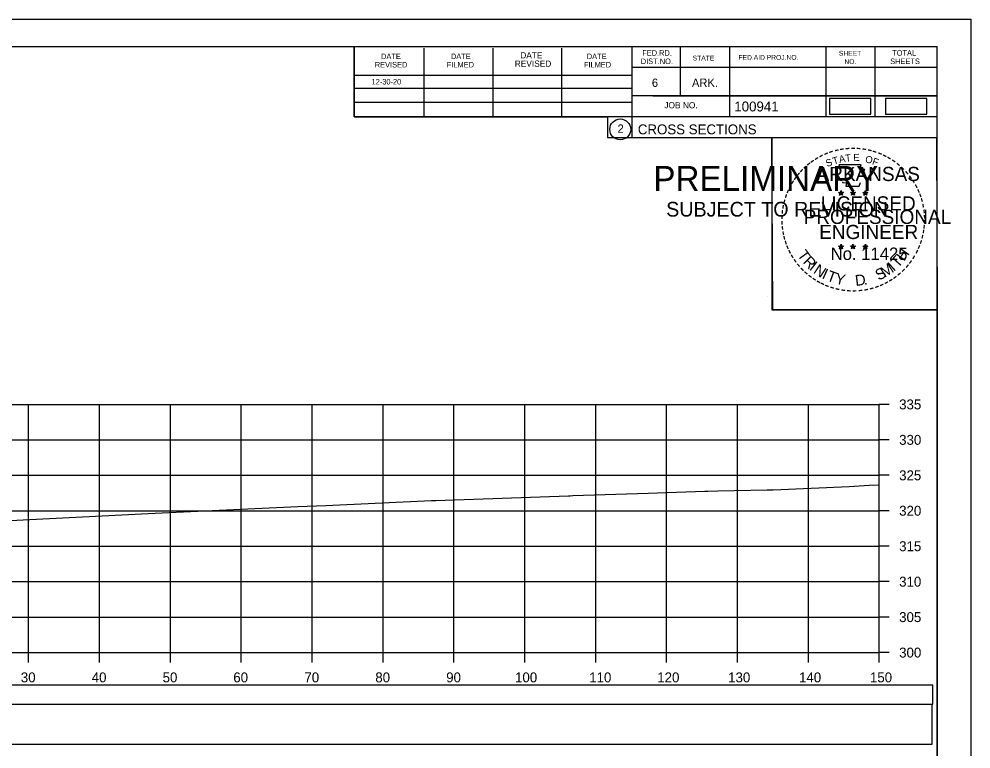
# Model space of a CAD drawing. Extents: x 1370538 to 1372872, y 376220 to 381127.
# Drawn here: x 1372070.6 to 1372204.9, y 380582.1 to 380685.1 of the extents above; entities that cross this region are included whole.
import ezdxf

# ---------------------------------------------------------------- set-up
doc = ezdxf.new("R2010")
doc.units = 0
for name, color, linetype in [('Default', 7, 'Continuous'), ('R_Border Notes', 7, 'Continuous'), ('R_Border PE', 7, 'Continuous'), ('R_Border Prem', 7, 'Continuous'), ('R_Dimension', 7, 'Continuous'), ('R_Fin Surface', 7, 'Continuous'), ('R_Grid', 7, 'Continuous'), ('R_No Plot', 7, 'Continuous'), ('T_Detection Zones', 7, 'Continuous'), ('T_Indications', 7, 'Continuous'), ('T_Notes', 7, 'Continuous')]:
    doc.layers.add(name, color=color, linetype=linetype)

msp = doc.modelspace()

# ---------------------------------------------------------------- linework, layer by layer
at = {"layer": 'Default'}
for points in [[(1372184.96, 380671.66), (1372190.79, 380671.66), (1372190.79, 380673.85), (1372184.96, 380673.85)], [(1372192.83, 380671.66), (1372198.66, 380671.66), (1372198.66, 380673.85), (1372192.83, 380673.85)]]:
    msp.add_lwpolyline(points, close=True, dxfattribs=at)
at = {"layer": 'R_Border Notes'}
for p, q in [((1371883.97, 380681.17), (1372200.15, 380681.17)), ((1372117.89, 380671.29), (1372117.89, 380681.17)), ((1372157.05, 380681.17), (1372157.05, 380668.37)), ((1372163.89, 380681.17), (1372163.89, 380674.23)), ((1372170.83, 380681.17), (1372170.83, 380671.29)), ((1372184.41, 380681.17), (1372184.41, 380671.29)), ((1372191.35, 380681.17), (1372191.35, 380671.29)), ((1372200.15, 380475.71), (1372200.15, 380681.17)), ((1372127.75, 380671.29), (1372127.75, 380680.97)), ((1372137.51, 380671.29), (1372137.51, 380680.97)), ((1372147.19, 380671.29), (1372147.19, 380680.97)), ((1372117.89, 380677.15), (1372157.05, 380677.15)), ((1372200.15, 380678.23), (1372157.05, 380678.23)), ((1372200.15, 380678.25), (1372200.15, 380678.25)), ((1372117.89, 380675.29), (1372157.05, 380675.29)), ((1372117.89, 380671.29), (1372117.89, 380673.35)), ((1372117.89, 380673.35), (1372157.05, 380673.35)), ((1372200.15, 380674.23), (1372157.05, 380674.23)), ((1372160.01, 380674.23), (1372200.15, 380674.23)), ((1372200.15, 380671.29), (1372117.89, 380671.29)), ((1372157.05, 380668.37), (1372200.15, 380668.37))]:
    msp.add_line(p, q, dxfattribs=at)
msp.add_circle((1372155.43, 380669.5), 1.47, dxfattribs=at)
at = {"layer": 'R_Border Prem'}
for p, q in [((1372191.97, 380595.71), (1372191.97, 380630.71)), ((1372193.37, 380630.71), (1372191.97, 380630.71)), ((1372193.37, 380625.71), (1372191.97, 380625.71)), ((1372193.37, 380620.71), (1372191.97, 380620.71)), ((1372193.37, 380615.71), (1372191.97, 380615.71)), ((1372193.37, 380610.71), (1372191.97, 380610.71)), ((1372193.37, 380605.71), (1372191.97, 380605.71)), ((1372193.37, 380600.71), (1372191.97, 380600.71)), ((1371891.97, 380595.71), (1372191.97, 380595.71)), ((1372071.97, 380594.31), (1372071.97, 380595.71)), ((1372081.97, 380594.31), (1372081.97, 380595.71)), ((1372091.97, 380594.31), (1372091.97, 380595.71)), ((1372101.97, 380594.31), (1372101.97, 380595.71)), ((1372111.97, 380594.31), (1372111.97, 380595.71)), ((1372121.97, 380594.31), (1372121.97, 380595.71)), ((1372131.97, 380594.31), (1372131.97, 380595.71)), ((1372141.97, 380594.31), (1372141.97, 380595.71)), ((1372151.97, 380594.31), (1372151.97, 380595.71)), ((1372161.97, 380594.31), (1372161.97, 380595.71)), ((1372171.97, 380594.31), (1372171.97, 380595.71)), ((1372181.97, 380594.31), (1372181.97, 380595.71)), ((1372191.97, 380594.31), (1372191.97, 380595.71)), ((1372193.37, 380595.71), (1372191.97, 380595.71))]:
    msp.add_line(p, q, dxfattribs=at)
at = {"layer": 'R_Dimension'}
msp.add_lwpolyline([(1372065.61, 380614.17), (1372088.82, 380615.31), (1372091.82, 380615.45), (1372095.84, 380615.64), (1372109.95, 380616.29), (1372113.92, 380616.47), (1372128.82, 380617.16), (1372129.41, 380617.17), (1372148.12, 380617.82), (1372148.35, 380617.82), (1372148.76, 380617.84), (1372159.36, 380618.2), (1372167.36, 380618.48), (1372167.62, 380618.48), (1372167.79, 380618.49), (1372169.21, 380618.51), (1372176.13, 380618.64), (1372176.98, 380618.66), (1372187.72, 380619.14), (1372190.53, 380619.31), (1372191.97, 380619.38)], dxfattribs=at)
at = {"layer": 'R_Fin Surface'}
msp.add_lwpolyline([(1371884.44, 380582.8), (1372199.45, 380582.8), (1372199.45, 380588.37), (1371884.44, 380588.37)], close=True, dxfattribs=at)
at = {"layer": 'R_Grid'}
for p, q in [((1371891.97, 380630.71), (1372191.97, 380630.71)), ((1372071.97, 380595.71), (1372071.97, 380630.71)), ((1372081.97, 380595.71), (1372081.97, 380630.71)), ((1372091.97, 380595.71), (1372091.97, 380630.71)), ((1372101.97, 380595.71), (1372101.97, 380630.71)), ((1372111.97, 380595.71), (1372111.97, 380630.71)), ((1372121.97, 380595.71), (1372121.97, 380630.71)), ((1372131.97, 380595.71), (1372131.97, 380630.71)), ((1372141.97, 380595.71), (1372141.97, 380630.71)), ((1372151.97, 380595.71), (1372151.97, 380630.71)), ((1372161.97, 380595.71), (1372161.97, 380630.71)), ((1372171.97, 380595.71), (1372171.97, 380630.71)), ((1372181.97, 380595.71), (1372181.97, 380630.71)), ((1372191.97, 380595.71), (1372191.97, 380630.71)), ((1371891.97, 380625.71), (1372191.97, 380625.71)), ((1371891.97, 380620.71), (1372191.97, 380620.71)), ((1371891.97, 380615.71), (1372191.97, 380615.71)), ((1371891.97, 380610.71), (1372191.97, 380610.71)), ((1371891.97, 380605.71), (1372191.97, 380605.71)), ((1371891.97, 380600.71), (1372191.97, 380600.71)), ((1371891.97, 380595.71), (1372191.97, 380595.71))]:
    msp.add_line(p, q, dxfattribs=at)
at = {"layer": 'R_No Plot'}
for p, q in [((1371871.57, 380685.06), (1372204.9, 380685.06)), ((1372176.18, 380645.91), (1372176.18, 380645.91))]:
    msp.add_line(p, q, dxfattribs=at)
for points in [[(1371871.56, 380685.06), (1372204.9, 380685.06), (1372204.9, 380471.72), (1371871.56, 380471.72)], [(1372117.89, 380681.17), (1372117.89, 380671.29), (1372153.62, 380671.29), (1372153.62, 380668.37), (1372176.82, 380668.37), (1372176.82, 380644.03), (1372200.15, 380644.03), (1372200.15, 380475.71), (1371883.97, 380475.71), (1371883.97, 380681.17)], [(1372176.82, 380668.37), (1372200.03, 380668.37), (1372200.15, 380644.03), (1372176.94, 380644.03)]]:
    msp.add_lwpolyline(points, close=True, dxfattribs=at)
at = {"layer": 'T_Detection Zones'}
msp.add_lwpolyline([(1371884.38, 380588.43), (1372199.5, 380588.43), (1372199.5, 380591.13), (1371884.38, 380591.13)], close=True, dxfattribs=at)
at = {"layer": 'T_Indications'}
for p, q in [((1372186.58, 380660.88), (1372186.54, 380660.62)), ((1372186.58, 380660.51), (1372186.58, 380660.88)), ((1372186.58, 380660.88), (1372186.63, 380660.63)), ((1372188.25, 380660.88), (1372188.21, 380660.62)), ((1372188.25, 380660.51), (1372188.25, 380660.88)), ((1372188.25, 380660.88), (1372188.3, 380660.63)), ((1372190.01, 380660.86), (1372189.97, 380660.61)), ((1372190.01, 380660.5), (1372190.01, 380660.86)), ((1372190.01, 380660.86), (1372190.06, 380660.61)), ((1372186.23, 380660.62), (1372186.58, 380660.51)), ((1372186.23, 380660.62), (1372186.48, 380660.58)), ((1372186.23, 380660.62), (1372186.47, 380660.5)), ((1372186.36, 380660.21), (1372186.58, 380660.51)), ((1372186.36, 380660.21), (1372186.49, 380660.46)), ((1372186.36, 380660.21), (1372186.58, 380660.43)), ((1372186.93, 380660.62), (1372186.58, 380660.51)), ((1372186.79, 380660.21), (1372186.58, 380660.51)), ((1372186.79, 380660.21), (1372186.58, 380660.43)), ((1372186.93, 380660.62), (1372186.64, 380660.57)), ((1372186.79, 380660.21), (1372186.66, 380660.5)), ((1372186.93, 380660.62), (1372186.72, 380660.52)), ((1372187.9, 380660.62), (1372188.25, 380660.51)), ((1372187.9, 380660.62), (1372188.15, 380660.58)), ((1372187.9, 380660.62), (1372188.14, 380660.5)), ((1372188.03, 380660.21), (1372188.25, 380660.51)), ((1372188.03, 380660.21), (1372188.16, 380660.46)), ((1372188.03, 380660.21), (1372188.25, 380660.43)), ((1372188.6, 380660.62), (1372188.25, 380660.51)), ((1372188.46, 380660.21), (1372188.25, 380660.51)), ((1372188.46, 380660.21), (1372188.25, 380660.43)), ((1372188.6, 380660.62), (1372188.31, 380660.57)), ((1372188.46, 380660.21), (1372188.33, 380660.5)), ((1372188.6, 380660.62), (1372188.39, 380660.52)), ((1372189.67, 380660.61), (1372190.01, 380660.5)), ((1372189.67, 380660.61), (1372189.92, 380660.56)), ((1372189.67, 380660.61), (1372189.9, 380660.49)), ((1372189.8, 380660.2), (1372190.01, 380660.5)), ((1372189.8, 380660.2), (1372189.92, 380660.45)), ((1372189.8, 380660.2), (1372190.01, 380660.42)), ((1372190.36, 380660.61), (1372190.01, 380660.5)), ((1372190.23, 380660.2), (1372190.01, 380660.5)), ((1372190.23, 380660.2), (1372190.01, 380660.42)), ((1372190.36, 380660.61), (1372190.08, 380660.56)), ((1372190.23, 380660.2), (1372190.09, 380660.49)), ((1372190.36, 380660.61), (1372190.16, 380660.51)), ((1372186.23, 380653.05), (1372186.58, 380652.94)), ((1372186.23, 380653.05), (1372186.48, 380653)), ((1372186.23, 380653.05), (1372186.46, 380652.93)), ((1372186.36, 380652.64), (1372186.58, 380652.94)), ((1372186.36, 380652.64), (1372186.49, 380652.88)), ((1372186.36, 380652.64), (1372186.57, 380652.86)), ((1372186.58, 380653.3), (1372186.54, 380653.05)), ((1372186.79, 380652.64), (1372186.57, 380652.85)), ((1372186.58, 380652.94), (1372186.58, 380653.3)), ((1372186.58, 380653.3), (1372186.63, 380653.05)), ((1372186.92, 380653.05), (1372186.58, 380652.94)), ((1372186.79, 380652.64), (1372186.58, 380652.94)), ((1372186.92, 380653.05), (1372186.64, 380653)), ((1372186.79, 380652.64), (1372186.65, 380652.93)), ((1372186.92, 380653.05), (1372186.72, 380652.95)), ((1372187.9, 380653.05), (1372188.25, 380652.94)), ((1372187.9, 380653.05), (1372188.15, 380653)), ((1372187.9, 380653.05), (1372188.13, 380652.93)), ((1372188.03, 380652.64), (1372188.25, 380652.94)), ((1372188.03, 380652.64), (1372188.16, 380652.88)), ((1372188.03, 380652.64), (1372188.24, 380652.86)), ((1372188.25, 380653.3), (1372188.2, 380653.05)), ((1372188.46, 380652.64), (1372188.24, 380652.85)), ((1372188.25, 380652.94), (1372188.25, 380653.3)), ((1372188.25, 380653.3), (1372188.29, 380653.05)), ((1372188.59, 380653.05), (1372188.25, 380652.94)), ((1372188.46, 380652.64), (1372188.25, 380652.94)), ((1372188.59, 380653.05), (1372188.31, 380653)), ((1372188.46, 380652.64), (1372188.32, 380652.93)), ((1372188.59, 380653.05), (1372188.39, 380652.95)), ((1372189.66, 380653.04), (1372190.01, 380652.93)), ((1372189.66, 380653.04), (1372189.92, 380652.99)), ((1372189.66, 380653.04), (1372189.9, 380652.92)), ((1372189.8, 380652.63), (1372190.01, 380652.93)), ((1372189.8, 380652.63), (1372189.92, 380652.87)), ((1372189.8, 380652.63), (1372190.01, 380652.85)), ((1372190.01, 380653.29), (1372189.97, 380653.04)), ((1372190.01, 380652.93), (1372190.01, 380653.29)), ((1372190.01, 380653.29), (1372190.06, 380653.04)), ((1372190.36, 380653.04), (1372190.01, 380652.93)), ((1372190.23, 380652.63), (1372190.01, 380652.93)), ((1372190.23, 380652.63), (1372190.01, 380652.84)), ((1372190.36, 380653.04), (1372190.07, 380652.99)), ((1372190.23, 380652.63), (1372190.09, 380652.92)), ((1372190.36, 380653.04), (1372190.16, 380652.94))]:
    msp.add_line(p, q, dxfattribs=at)
for points in [[(1372186.27, 380664.5), (1372186.54, 380663.67)], [(1372189.78, 380663.58), (1372189.93, 380663.86), (1372189.24, 380663.84), (1372189.39, 380664.5), (1372186.27, 380664.5)], [(1372186.58, 380660.88), (1372186.79, 380660.21), (1372186.23, 380660.62), (1372186.93, 380660.62), (1372186.36, 380660.21), (1372186.58, 380660.88)], [(1372186.76, 380662.08), (1372186.76, 380661.99), (1372187.33, 380661.97), (1372187.27, 380661.5), (1372189.14, 380661.5), (1372189.34, 380662.03)], [(1372188.25, 380660.88), (1372188.46, 380660.21), (1372187.9, 380660.62), (1372188.6, 380660.62), (1372188.03, 380660.21), (1372188.25, 380660.88)], [(1372190.01, 380660.86), (1372190.23, 380660.2), (1372189.67, 380660.61), (1372190.36, 380660.61), (1372189.8, 380660.2), (1372190.01, 380660.86)], [(1372186.58, 380653.3), (1372186.79, 380652.64), (1372186.23, 380653.05), (1372186.92, 380653.05), (1372186.36, 380652.64), (1372186.58, 380653.3)], [(1372188.25, 380653.3), (1372188.46, 380652.64), (1372187.9, 380653.05), (1372188.59, 380653.05), (1372188.03, 380652.64), (1372188.25, 380653.3)], [(1372190.01, 380653.29), (1372190.23, 380652.63), (1372189.66, 380653.04), (1372190.36, 380653.04), (1372189.8, 380652.63), (1372190.01, 380653.29)]]:
    msp.add_lwpolyline(points, dxfattribs=at)
for centre, radius in [((1372186.58, 380660.51), 0.172), ((1372186.58, 380660.51), 0.145), ((1372186.58, 380660.51), 0.116), ((1372186.58, 380660.51), 0.0991), ((1372186.58, 380660.51), 0.0747), ((1372186.58, 380660.51), 0.0495), ((1372186.58, 380660.51), 0.0296), ((1372188.25, 380660.51), 0.172), ((1372188.25, 380660.51), 0.145), ((1372188.25, 380660.51), 0.116), ((1372188.25, 380660.51), 0.0991), ((1372188.25, 380660.51), 0.0747), ((1372188.25, 380660.51), 0.0495), ((1372188.25, 380660.51), 0.0296), ((1372190.01, 380660.5), 0.172), ((1372190.01, 380660.5), 0.145), ((1372190.01, 380660.5), 0.116), ((1372190.01, 380660.5), 0.0991), ((1372190.01, 380660.5), 0.0747), ((1372190.01, 380660.5), 0.0495), ((1372190.01, 380660.5), 0.0296), ((1372186.58, 380652.94), 0.172), ((1372186.58, 380652.94), 0.145), ((1372186.58, 380652.94), 0.116), ((1372186.58, 380652.94), 0.0991), ((1372186.58, 380652.94), 0.0747), ((1372186.58, 380652.94), 0.0495), ((1372186.58, 380652.94), 0.0296), ((1372188.24, 380652.94), 0.172), ((1372188.24, 380652.94), 0.145), ((1372188.24, 380652.94), 0.116), ((1372188.24, 380652.94), 0.0991), ((1372188.24, 380652.94), 0.0747), ((1372188.24, 380652.94), 0.0495), ((1372188.24, 380652.94), 0.0296), ((1372190.01, 380652.93), 0.172), ((1372190.01, 380652.93), 0.145), ((1372190.01, 380652.93), 0.116), ((1372190.01, 380652.93), 0.0991), ((1372190.01, 380652.93), 0.0747), ((1372190.01, 380652.93), 0.0495), ((1372190.01, 380652.93), 0.0296)]:
    msp.add_circle(centre, radius, dxfattribs=at)

# ---------------------------------------------------------------- texts
at = {"layer": 'R_Border Notes'}
for s, height, p in [('DATE', 0.782, (1372121.69, 380679.41)), ('DATE', 0.782, (1372131.55, 380679.41)), ('DATE', 0.879, (1372141.33, 380679.51)), ('DATE', 0.782, (1372150.71, 380679.41)), ('FED.RD.', 0.782, (1372158.53, 380679.89)), ('STATE', 0.684, (1372165.65, 380679.21)), ('FED.AID PROJ.NO.', 0.684, (1372172.11, 380679.31)), ('SHEET', 0.684, (1372186.27, 380679.89)), ('TOTAL', 0.782, (1372193.79, 380679.89)), ('REVISED', 0.782, (1372120.81, 380678.23)), ('FILMED', 0.782, (1372130.97, 380678.23)), ('REVISED', 0.879, (1372140.55, 380678.33)), ('FILMED', 0.782, (1372150.31, 380678.23)), ('DIST.NO.', 0.782, (1372158.33, 380678.71)), ('NO.', 0.684, (1372187.05, 380678.71)), ('SHEETS', 0.782, (1372193.51, 380678.71)), ('6', 1.17, (1372159.89, 380675.49)), ('ARK.', 1.172, (1372165.55, 380675.49)), ('JOB NO.', 0.879, (1372161.65, 380672.47)), ('100941', 1.4, (1372171.52, 380672.03)), ('2', 1.17, (1372155.05, 380669.02)), ('CROSS SECTIONS', 1.4, (1372157.91, 380668.8))]:
    msp.add_text(s, height=height, rotation=360, dxfattribs=at).set_placement(p)
msp.add_text('12-30-20', height=0.78, dxfattribs=at).set_placement((1372120.36, 380675.83))
at = {"layer": 'R_Border PE'}
for s, p in [('335', (1372194.77, 380630.01)), ('330', (1372194.77, 380625.01)), ('325', (1372194.77, 380620.01)), ('320', (1372194.77, 380615.01)), ('315', (1372194.77, 380610.01)), ('310', (1372194.77, 380605.01)), ('305', (1372194.77, 380600.01)), ('300', (1372194.77, 380595.01)), ('30', (1372070.88, 380591.51)), ('40', (1372080.88, 380591.51)), ('50', (1372090.88, 380591.51)), ('60', (1372100.85, 380591.51)), ('70', (1372110.88, 380591.51)), ('80', (1372120.88, 380591.51)), ('90', (1372130.88, 380591.51)), ('100', (1372140.59, 380591.51)), ('110', (1372151.05, 380591.51)), ('120', (1372160.65, 380591.51)), ('130', (1372170.65, 380591.51)), ('140', (1372180.65, 380591.51)), ('150', (1372190.65, 380591.51))]:
    msp.add_text(s, height=1.4, dxfattribs=at).set_placement(p)
at = {"layer": 'T_Indications'}
for s, height, rotation, p in [('-', 1.6, 24.3072, (1372184.39, 380665.36)), ('-', 1.6, 19.1761, (1372185.02, 380665.63)), ('-', 1.6, 13.6301, (1372185.77, 380665.87)), ('-', 1.6, 10.2193, (1372186.45, 380666.03)), ('-', 1.6, 5.8968, (1372187.18, 380666.14)), ('-', 1.6, 0.1862, (1372187.95, 380666.21)), ('-', 1.6, 357.743, (1372188.67, 380666.2)), ('-', 1.6, 352.1617, (1372189.42, 380666.14)), ('-', 1.6, 347.2049, (1372190.14, 380666.03)), ('-', 1.6, 342.3362, (1372190.77, 380665.87)), ('-', 1.6, 337.8551, (1372191.51, 380665.65)), ('-', 1.6, 36.2317, (1372182.58, 380664.28)), ('-', 1.6, 34.0636, (1372183.16, 380664.67)), ('-', 1.6, 28.7918, (1372183.75, 380665.04)), ('S', 1, 21.594, (1372184.63, 380664.18)), ('T', 1, 16.4036, (1372185.54, 380664.51)), ('A', 1, 11.2132, (1372186.37, 380664.76)), ('T', 1, 6.0228, (1372187.22, 380664.93)), ('E', 1, 0.8323, (1372188.32, 380665.04)), ('O', 1, 350.4515, (1372189.93, 380664.83)), ('F', 1, 340.0707, (1372190.88, 380664.6)), ('-', 1.6, 334.1211, (1372192.14, 380665.38)), ('-', 1.6, 329.6409, (1372192.72, 380665.1)), ('-', 1.6, 325.8627, (1372193.36, 380664.74)), ('-', 1.6, 48.423, (1372181.22, 380663)), ('-', 1.6, 42.9622, (1372181.67, 380663.48)), ('-', 1.6, 38.9507, (1372182.1, 380663.9)), ('ARKANSAS', 2, 360, (1372183.13, 380662.21)), ('-', 1.6, 320.5297, (1372193.97, 380664.31)), ('-', 1.6, 315.5786, (1372194.57, 380663.82)), ('-', 1.6, 309.8797, (1372195.14, 380663.27)), ('-', 1.6, 58.0706, (1372180.08, 380661.42)), ('-', 1.6, 54.2325, (1372180.41, 380661.95)), ('-', 1.6, 50.6142, (1372180.82, 380662.52)), ('-', 1.6, 306.6522, (1372195.66, 380662.67)), ('-', 1.4, 303.6753, (1372196.15, 380662.1)), ('-', 1.6, 67.7743, (1372179.51, 380660.2)), ('-', 1.6, 62.8713, (1372179.77, 380660.81)), ('-', 1.6, 299.6684, (1372196.47, 380661.49)), ('-', 1.6, 294.6628, (1372196.79, 380660.88)), ('-', 1.6, 75.461, (1372179.09, 380658.85)), ('-', 1.6, 72.3945, (1372179.29, 380659.57)), ('LICENSED', 2, 360, (1372183.72, 380658.06)), ('DWB', 0.01, 360, (1372186.57, 380660.51)), ('DWB', 0.01, 360, (1372188.24, 380660.51)), ('DWB', 0.01, 360, (1372190, 380660.49)), ('-', 1.6, 290.5728, (1372197.05, 380660.31)), ('-', 1.6, 285.1233, (1372197.28, 380659.73)), ('-', 1.6, 81.2013, (1372178.96, 380658.14)), ('PROFESSIONAL', 2, 360, (1372181.3, 380656.16)), ('-', 1.6, 280.5493, (1372197.48, 380658.98)), ('-', 1.6, 276.5962, (1372197.64, 380658.22)), ('-', 1.6, 89.0622, (1372178.86, 380656.75)), ('-', 1.6, 85.1863, (1372178.88, 380657.45)), ('-', 1.6, 274.3301, (1372197.7, 380657.49)), ('-', 1.6, 94.1959, (1372178.89, 380656.02)), ('-', 1.6, 98.9479, (1372178.97, 380655.36)), ('ENGINEER', 2, 360, (1372183.49, 380654.03)), ('-', 1.6, 263.5172, (1372197.72, 380656.2)), ('-', 1.6, 269.9407, (1372197.74, 380656.86)), ('-', 1.6, 101.7149, (1372179.1, 380654.62)), ('-', 1.6, 105.4578, (1372179.26, 380654.03)), ('-', 1.6, 255.7626, (1372197.54, 380654.86)), ('-', 1.6, 260.9953, (1372197.65, 380655.54)), ('-', 1.6, 109.0874, (1372179.48, 380653.4)), ('-', 1.6, 114.0643, (1372179.73, 380652.8)), ('No. 11425', 1.757, 360, (1372185.11, 380651.08)), ('DWB', 0.01, 360, (1372186.56, 380652.93)), ('DWB', 0.01, 360, (1372188.23, 380652.93)), ('DWB', 0.01, 360, (1372190, 380652.92)), ('H', 1.54, 54.6088, (1372195.46, 380650.81)), ('-', 1.6, 247.8887, (1372197.13, 380653.47)), ('-', 1.6, 252.8681, (1372197.36, 380654.14)), ('-', 1.6, 115.7289, (1372180.04, 380652.18)), ('-', 1.6, 120.4471, (1372180.39, 380651.6)), ('T', 1.54, 306.0406, (1372180.34, 380651.78)), ('R', 1.54, 314.005, (1372181.1, 380650.73)), ('T', 1.54, 46.6444, (1372194.57, 380649.87)), ('-', 1.6, 239.0712, (1372196.48, 380652.09)), ('-', 1.6, 244.6197, (1372196.87, 380652.84)), ('-', 1.6, 125.8934, (1372180.8, 380651.04)), ('-', 1.6, 130.7181, (1372181.26, 380650.48)), ('I', 1.54, 321.9694, (1372182, 380649.8)), ('N', 1.54, 326.5002, (1372182.57, 380649.32)), ('M', 1.54, 32.6563, (1372192.72, 380648.54)), ('I', 1.54, 42.1136, (1372194, 380649.39)), ('-', 1.6, 231.2538, (1372195.65, 380650.87)), ('-', 1.6, 233.8452, (1372196.08, 380651.44)), ('-', 1.6, 134.2238, (1372181.78, 380649.94)), ('-', 1.6, 138.9338, (1372182.3, 380649.48)), ('-', 1.6, 144.6463, (1372182.86, 380649.07)), ('I', 1.54, 335.3603, (1372183.77, 380648.54)), ('T', 1.54, 339.8912, (1372184.44, 380648.21)), ('Y', 1.54, 347.8556, (1372185.65, 380647.77)), ('D', 1.54, 6.3969, (1372188.64, 380647.41)), ('S', 1.54, 26.9312, (1372191.88, 380648.14)), ('-', 1.6, 215.7363, (1372194.1, 380649.33)), ('-', 1.6, 221.0851, (1372194.64, 380649.8)), ('-', 1.6, 225.7653, (1372195.17, 380650.31)), ('-', 1.6, 148.0898, (1372183.42, 380648.7)), ('-', 1.6, 151.5704, (1372184, 380648.37)), ('-', 1.6, 154.6002, (1372184.52, 380648.13)), ('-', 1.6, 158.5612, (1372185.14, 380647.87)), ('.', 1.54, 13.7642, (1372189.83, 380647.53)), ('-', 1.6, 200.7184, (1372191.76, 380648)), ('-', 1.6, 204.2516, (1372192.38, 380648.27)), ('-', 1.6, 207.3568, (1372193, 380648.59)), ('-', 1.6, 212.2491, (1372193.56, 380648.94)), ('-', 1.6, 162.7983, (1372185.83, 380647.66)), ('-', 1.6, 167.5555, (1372186.55, 380647.5)), ('-', 1.6, 173.1155, (1372187.32, 380647.39)), ('-', 1.6, 176.5183, (1372188.07, 380647.33)), ('-', 1.6, 181.5918, (1372188.81, 380647.35)), ('-', 1.6, 185.8167, (1372189.62, 380647.43)), ('-', 1.6, 191.2858, (1372190.35, 380647.56)), ('-', 1.6, 195.4743, (1372191.08, 380647.76))]:
    msp.add_text(s, height=height, rotation=rotation, dxfattribs=at).set_placement(p)
at = {"layer": 'T_Notes'}
for s, height, p in [('PRELIMINARY', 3.5, (1372160.1, 380660.83)), ('DWB', 0.01, (1372160.84, 380662.68)), ('SUBJECT TO REVISION', 2.0751, (1372161.91, 380657.2))]:
    msp.add_text(s, height=height, rotation=360, dxfattribs=at).set_placement(p)

doc.saveas('drawing.dxf')
